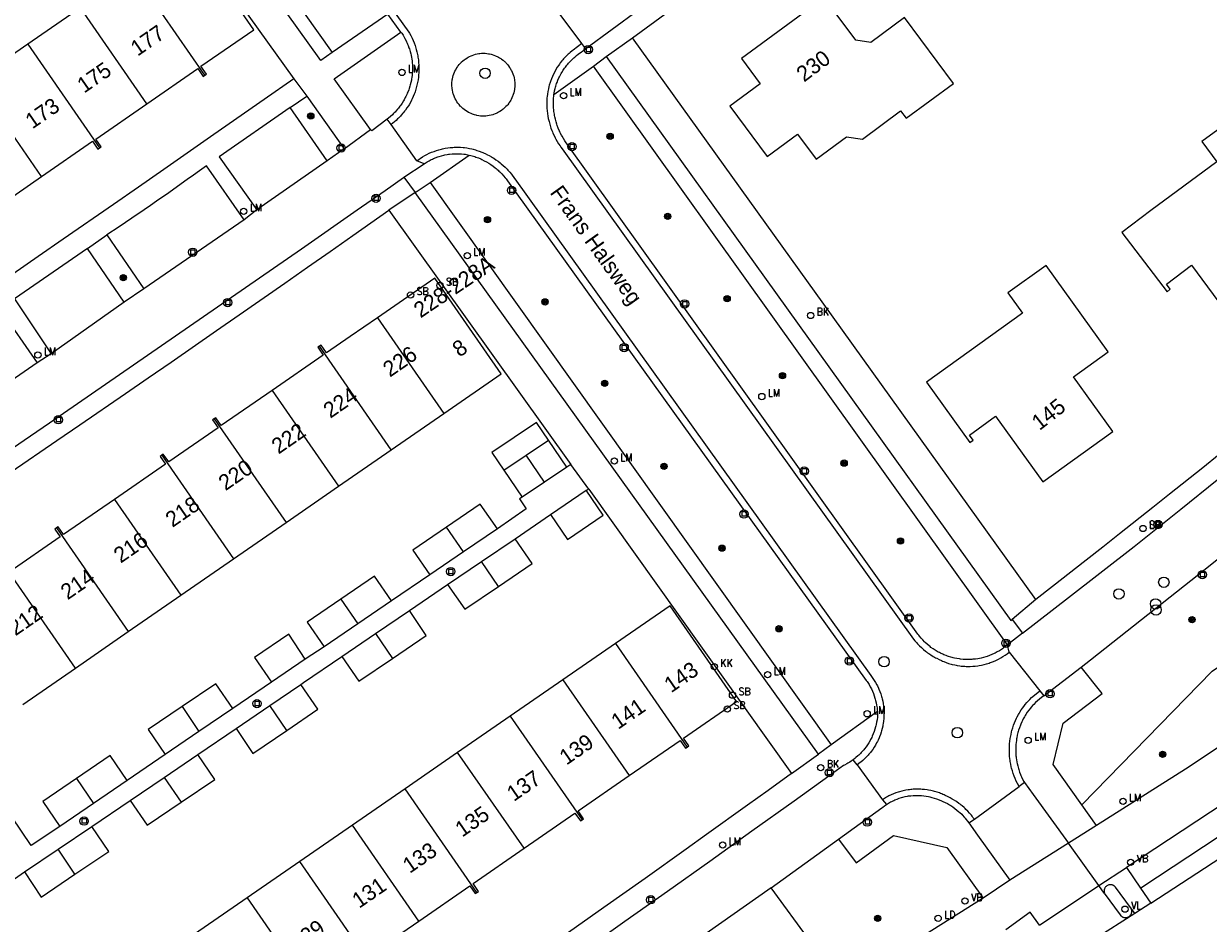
# Model space of a CAD drawing. Header units: metres. Extents: x 138165 to 154469, y 480134 to 494189.
# Tile 789 of 1056: x 145944 to 146038, y 488533 to 488605. Entities that reach past the tile are written whole.
import ezdxf

# ---------------------------------------------------------------- set-up
doc = ezdxf.new("R2010")
doc.units = ezdxf.units.M
doc.header["$LTSCALE"] = 0.001
doc.header["$MEASUREMENT"] = 0
for name, color, linetype, lineweight in [('Level 5', 7, 'Continuous', 0), ('TOP-L-terrein schutting raster hek leuning', 7, 'Continuous', 0), ('TOP-L-topo objecten punt', 7, 'Continuous', 0), ('TOP-L-topo objecten vlak', 7, 'Continuous', 0), ('TOP-T-topo huisnummering naamgeving', 7, 'Continuous', 0)]:
    doc.layers.add(name, color=color, linetype=linetype, lineweight=lineweight)
doc.styles.add('Style-INTL_ISO', font='INTL_ISO.shx')
doc.styles.add('Style-STANDARD', font='STANDARD.shx')

# ---------------------------------------------------------------- blocks, each defined once
blk = doc.blocks.new('24')
at = {"layer": 'TOP-L-topo objecten punt', "color": 7, "linetype": 'Continuous', "lineweight": 0}
for radius in [0.025, 0.0182, 0.0115, 0.005]:
    blk.add_circle((0, 0), radius, dxfattribs=at)
blk = doc.blocks.new('39')
at = {"layer": 'TOP-L-topo objecten punt', "color": 7, "linetype": 'Continuous', "lineweight": 0}
for p, q in [((0.0175, 0.0175), (-0.0175, 0.0175)), ((-0.0175, 0.0175), (-0.0175, -0.0175)), ((0.0175, 0.0175), (0.0175, -0.0175)), ((0.0175, -0.0175), (-0.0175, -0.0175))]:
    blk.add_line(p, q, dxfattribs=at)
blk.add_circle((0, 0), 0.0332, dxfattribs=at)
blk = doc.blocks.new('72')
at = {"layer": 'TOP-L-topo objecten punt', "color": 7, "linetype": 'Continuous', "lineweight": 0}
blk.add_circle((0, 0), 0.025, dxfattribs=at)
at = {"layer": 'TOP-L-topo objecten punt', "color": 7, "linetype": 'Continuous', "lineweight": 0, "style": 'Style-STANDARD'}
blk.add_text('BK', height=0.06, dxfattribs=at).set_placement((0.0483, 0))
blk = doc.blocks.new('*U13')
at = {"layer": 'Level 5', "color": 7, "linetype": 'Continuous', "lineweight": 0}
blk.add_circle((0, 0), 0.0415, dxfattribs=at)
blk = doc.blocks.new('150')
at = {"layer": 'Level 5', "color": 7, "linetype": 'Continuous', "lineweight": 0}
blk.add_blockref('*U13', (0, 0), dxfattribs=at)
blk = doc.blocks.new('121')
at = {"layer": 'TOP-L-topo objecten punt', "color": 7, "linetype": 'Continuous', "lineweight": 0}
blk.add_circle((0, 0), 0.025, dxfattribs=at)
at = {"layer": 'TOP-L-topo objecten punt', "color": 7, "linetype": 'Continuous', "lineweight": 0, "style": 'Style-STANDARD'}
blk.add_text('LD', height=0.06, dxfattribs=at).set_placement((0.0483, 0))
blk = doc.blocks.new('16')
at = {"layer": 'TOP-L-topo objecten punt', "color": 7, "linetype": 'Continuous', "lineweight": 0}
blk.add_circle((0, 0), 0.025, dxfattribs=at)
at = {"layer": 'TOP-L-topo objecten punt', "color": 7, "linetype": 'Continuous', "lineweight": 0, "style": 'Style-STANDARD'}
blk.add_text('LM', height=0.06, dxfattribs=at).set_placement((0.0483, 0))
blk = doc.blocks.new('15')
at = {"layer": 'TOP-L-topo objecten punt', "color": 7, "linetype": 'Continuous', "lineweight": 0}
blk.add_circle((0, 0), 0.025, dxfattribs=at)
at = {"layer": 'TOP-L-topo objecten punt', "color": 7, "linetype": 'Continuous', "lineweight": 0, "style": 'Style-STANDARD'}
blk.add_text('VL', height=0.06, dxfattribs=at).set_placement((0.0483, 0))
blk = doc.blocks.new('119')
at = {"layer": 'TOP-L-topo objecten punt', "color": 7, "linetype": 'Continuous', "lineweight": 0}
blk.add_circle((0, 0), 0.025, dxfattribs=at)
at = {"layer": 'TOP-L-topo objecten punt', "color": 7, "linetype": 'Continuous', "lineweight": 0, "style": 'Style-STANDARD'}
blk.add_text('KK', height=0.06, dxfattribs=at).set_placement((0.0483, 0))
blk = doc.blocks.new('175')
at = {"layer": 'TOP-L-topo objecten punt', "color": 7, "linetype": 'Continuous', "lineweight": 0}
blk.add_circle((0, 0), 0.025, dxfattribs=at)
at = {"layer": 'TOP-L-topo objecten punt', "color": 7, "linetype": 'Continuous', "lineweight": 0, "style": 'Style-STANDARD'}
blk.add_text('SB', height=0.06, dxfattribs=at).set_placement((0.0483, 0))
blk = doc.blocks.new('14')
at = {"layer": 'TOP-L-topo objecten punt', "color": 7, "linetype": 'Continuous', "lineweight": 0}
blk.add_circle((0, 0), 0.025, dxfattribs=at)
at = {"layer": 'TOP-L-topo objecten punt', "color": 7, "linetype": 'Continuous', "lineweight": 0, "style": 'Style-STANDARD'}
blk.add_text('VB', height=0.06, dxfattribs=at).set_placement((0.0483, 0))

msp = doc.modelspace()

# ---------------------------------------------------------------- linework, layer by layer
at = {"layer": 'TOP-L-terrein schutting raster hek leuning', "flags": 128}
msp.add_lwpolyline([(146032.646, 488535.697), (146032.815, 488535.813), (146054.516, 488550.142)], dxfattribs=at)
at = {"layer": 'TOP-L-topo objecten vlak', "flags": 128}
for points in [[(146033.463, 488534.505), (146042.714, 488540.531), (146063.34, 488554.148), (146067.104, 488556.588), (146071.144, 488559.303), (146073.873, 488561.144), (146076.017, 488562.593), (146080.303, 488565.497), (146082.444, 488566.952), (146086.723, 488569.865), (146090.997, 488572.786), (146095.267, 488575.713), (146098.956, 488578.25), (146103.968, 488581.707), (146106.472, 488583.438), (146108.974, 488585.171), (146111.476, 488586.905), (146113.977, 488588.641), (146118.975, 488592.118), (146121.472, 488593.859), (146216.605, 488660.957)], [(146052.746, 488651.081), (146049.102, 488648.269), (146045.486, 488645.476), (146044.496, 488644.705), (146043.05, 488643.582), (146041.602, 488642.459), (146040.153, 488641.339), (146037.252, 488639.102), (146035.8, 488637.986), (146032.891, 488635.759), (146031.435, 488634.648), (146029.977, 488633.538), (146028.519, 488632.43), (146027.059, 488631.324), (146025.598, 488630.219), (146024.136, 488629.116), (146018.579, 488624.964), (146016.003, 488623.044), (146010.848, 488619.207), (146005.688, 488615.377), (146003.106, 488613.465), (145988.406, 488602.658)], [(146027.956, 488542.336), (146038.342, 488553.011), (146073.525, 488576.99), (146110.893, 488605.73), (146112.414, 488617.348), (146117.574, 488623.415), (146151.544, 488648.793)], [(145943.721, 488646.54), (145974.309, 488603.987), (145974.363, 488603.894), (145974.465, 488603.706), (145974.56, 488603.514), (145974.647, 488603.318), (145974.728, 488603.119), (145974.801, 488602.918), (145974.866, 488602.714), (145974.896, 488602.611), (145974.949, 488602.403), (145974.973, 488602.299), (145975.015, 488602.089), (145975.034, 488601.983), (145975.064, 488601.771), (145975.086, 488601.558), (145975.1, 488601.344), (145975.105, 488601.237), (145975.107, 488601.13), (145975.107, 488601.022), (145975.101, 488600.808), (145975.096, 488600.701), (145975.088, 488600.594), (145975.066, 488600.381), (145975.037, 488600.169), (145975.019, 488600.063), (145974.999, 488599.958), (145974.954, 488599.748), (145974.901, 488599.541), (145974.84, 488599.335), (145974.807, 488599.233), (145974.774, 488599.139), (145974.737, 488599.041), (145974.658, 488598.848), (145974.571, 488598.657), (145974.525, 488598.563), (145974.428, 488598.378), (145974.323, 488598.197), (145974.269, 488598.108), (145974.154, 488597.933), (145974.033, 488597.763), (145973.97, 488597.68), (145973.905, 488597.597), (145973.839, 488597.516), (145973.702, 488597.358), (145973.631, 488597.281), (145973.486, 488597.131), (145973.411, 488597.059), (145973.283, 488596.941), (145972.89, 488596.613)], [(145937.451, 488645.584), (145968.185, 488602.367)], [(145968.185, 488602.367), (145967.281, 488601.73), (145936.395, 488644.83)], [(145992.133, 488603.53), (146003.604, 488611.952), (146014.1, 488619.763), (146029.047, 488630.949), (146030.314, 488631.91), (146033.506, 488634.34), (146036.694, 488636.776), (146038.286, 488637.997)], [(146170.12, 488632.465), (146156.391, 488622.909), (146134.064, 488607.102), (146091.899, 488577.819), (146064.236, 488559.088), (146038.214, 488541.76), (146031.516, 488537.345)], [(145951.543, 488619.233), (145965.125, 488600.263)], [(145958.038, 488600.544), (145958.167, 488600.633), (145957.735, 488601.259), (145961.958, 488604.177), (145956.691, 488611.797), (145956.67, 488611.827), (145952.318, 488608.819)], [(146023.241, 488556.033), (146026.905, 488558.868), (146032.119, 488562.948), (146035.844, 488565.927), (146038.751, 488568.256), (146041.657, 488570.585), (146044.562, 488572.917), (146047.466, 488575.25), (146050.368, 488577.584), (146053.269, 488579.92), (146059.068, 488584.597), (146060.933, 488586.113), (146063.439, 488588.154), (146065.945, 488590.196), (146068.449, 488592.239), (146073.453, 488596.331), (146075.953, 488598.379), (146078.452, 488600.428), (146083.446, 488604.532), (146088.435, 488608.643), (146090.928, 488610.7)], [(145958.038, 488600.544), (145952.318, 488608.819)], [(146013.956, 488597.114), (146017.718, 488599.897), (146013.829, 488605.155), (146011.134, 488603.161), (146009.946, 488603.339), (146007.418, 488606.757), (146000.826, 488601.88), (146002.313, 488599.87), (145999.901, 488598.086), (146002.874, 488594.066), (146005.286, 488595.85), (146006.773, 488593.84), (146009.2, 488595.636), (146010.461, 488595.45), (146013.515, 488597.71), (146013.956, 488597.114)], [(145948.123, 488605.919), (145943.927, 488603.018)], [(145953.411, 488598.269), (145948.123, 488605.919)], [(145988.098, 488603.077), (145985.742, 488606.246)], [(145972.63, 488605.429), (145968.185, 488602.367)], [(145973.679, 488603.986), (145972.63, 488605.429)], [(145971.262, 488596.215), (145968.34, 488600.261), (145973.679, 488603.986)], [(145973.679, 488603.986), (145973.736, 488603.903), (145973.791, 488603.819), (145973.844, 488603.734), (145973.896, 488603.648), (145973.995, 488603.473), (145974.086, 488603.294), (145974.129, 488603.203), (145974.17, 488603.112), (145974.209, 488603.019), (145974.247, 488602.926), (145974.316, 488602.738), (145974.348, 488602.643), (145974.378, 488602.547), (145974.406, 488602.45), (145974.456, 488602.256), (145974.478, 488602.158), (145974.517, 488601.961), (145974.533, 488601.862), (145974.56, 488601.663), (145974.57, 488601.563), (145974.585, 488601.362), (145974.592, 488601.162), (145974.592, 488601.061), (145974.587, 488600.861), (145974.581, 488600.76), (145974.564, 488600.56), (145974.539, 488600.361), (145974.523, 488600.262), (145974.506, 488600.163), (145974.465, 488599.966), (145974.416, 488599.771), (145974.389, 488599.675), (145974.328, 488599.483), (145974.295, 488599.388), (145974.224, 488599.201), (145974.185, 488599.108), (145974.145, 488599.016), (145974.068, 488598.854), (145974.023, 488598.764), (145973.926, 488598.586), (145973.876, 488598.499), (145973.769, 488598.327), (145973.656, 488598.159), (145973.597, 488598.077), (145973.474, 488597.917), (145973.41, 488597.839), (145973.278, 488597.686), (145973.209, 488597.611), (145973.139, 488597.538), (145973.068, 488597.467), (145972.995, 488597.397), (145972.846, 488597.26), (145972.691, 488597.13), (145972.581, 488597.044)], [(145943.927, 488603.018), (145939.732, 488600.119)], [(145943.927, 488603.018), (145949.647, 488594.743)], [(145988.098, 488603.077), (145987.4, 488602.557), (145987.318, 488602.493), (145987.159, 488602.359), (145987.081, 488602.29), (145987.004, 488602.219), (145986.855, 488602.074), (145986.712, 488601.923), (145986.642, 488601.845), (145986.574, 488601.766), (145986.508, 488601.686), (145986.38, 488601.522), (145986.318, 488601.438), (145986.258, 488601.353), (145986.143, 488601.179), (145986.034, 488601.001), (145985.933, 488600.82), (145985.838, 488600.634), (145985.751, 488600.445), (145985.671, 488600.253), (145985.599, 488600.057), (145985.565, 488599.959), (145985.504, 488599.76), (145985.476, 488599.659), (145985.427, 488599.457), (145985.385, 488599.253), (145985.351, 488599.047), (145985.325, 488598.841), (145985.315, 488598.737), (145985.301, 488598.529), (145985.295, 488598.321), (145985.297, 488598.113), (145985.307, 488597.905), (145985.325, 488597.697), (145985.351, 488597.491), (145985.385, 488597.285), (145985.426, 488597.081), (145985.481, 488596.851), (145985.536, 488596.643), (145985.6, 488596.437), (145985.634, 488596.335), (145985.709, 488596.133), (145985.749, 488596.032), (145985.791, 488595.933), (145985.88, 488595.737), (145985.977, 488595.544), (145986.028, 488595.449), (145986.135, 488595.262), (145986.249, 488595.08), (145986.37, 488594.901), (145986.433, 488594.814), (145986.537, 488594.676), (146014.538, 488555.564), (146014.653, 488555.421), (146014.793, 488555.261), (146014.865, 488555.182), (146015.014, 488555.029), (146015.168, 488554.882), (146015.328, 488554.741), (146015.493, 488554.606), (146015.577, 488554.541), (146015.663, 488554.477), (146015.75, 488554.415), (146015.926, 488554.296), (146016.108, 488554.184), (146016.2, 488554.13), (146016.293, 488554.078), (146016.387, 488554.028), (146016.578, 488553.931), (146016.763, 488553.843), (146016.857, 488553.802), (146016.952, 488553.763), (146017.143, 488553.69), (146017.337, 488553.625), (146017.533, 488553.567), (146017.632, 488553.541), (146017.832, 488553.495), (146017.932, 488553.475), (146018.033, 488553.457), (146018.235, 488553.427), (146018.337, 488553.414), (146018.439, 488553.404), (146018.643, 488553.39), (146018.745, 488553.385), (146018.847, 488553.383), (146018.95, 488553.383), (146019.052, 488553.385), (146019.257, 488553.394), (146019.461, 488553.412), (146019.664, 488553.437), (146019.765, 488553.453), (146019.966, 488553.49), (146020.166, 488553.535), (146020.363, 488553.588), (146020.559, 488553.649), (146020.656, 488553.682), (146020.752, 488553.717), (146020.847, 488553.754), (146021.036, 488553.833), (146021.221, 488553.92), (146021.313, 488553.966), (146021.493, 488554.064), (146021.669, 488554.168), (146021.841, 488554.279), (146021.925, 488554.337), (146022.008, 488554.397), (146022.155, 488554.526)], [(145988.406, 488602.658), (145988.098, 488603.077)], [(145990.033, 488602.043), (145992.133, 488603.53)], [(146024.287, 488558.709), (146007.393, 488582.287), (145992.133, 488603.53)], [(145978.728, 488601.785), (145978.785, 488601.827), (145978.843, 488601.867), (145978.963, 488601.943), (145979.024, 488601.979), (145979.15, 488602.044), (145979.279, 488602.103), (145979.345, 488602.129), (145979.478, 488602.176), (145979.614, 488602.216), (145979.752, 488602.248), (145979.892, 488602.272), (145979.962, 488602.281), (145980.103, 488602.293), (145980.245, 488602.297), (145980.387, 488602.293), (145980.528, 488602.281), (145980.668, 488602.261), (145980.738, 488602.248), (145980.876, 488602.217), (145980.944, 488602.198), (145981.079, 488602.155), (145981.211, 488602.104), (145981.276, 488602.076), (145981.34, 488602.046), (145981.466, 488601.981), (145981.527, 488601.945), (145981.647, 488601.87), (145981.705, 488601.829), (145981.818, 488601.744), (145981.926, 488601.652), (145981.978, 488601.604), (145982.029, 488601.554), (145982.078, 488601.503), (145982.172, 488601.397), (145982.259, 488601.286), (145982.341, 488601.17), (145982.379, 488601.11), (145982.45, 488600.988), (145982.483, 488600.925), (145982.544, 488600.797), (145982.597, 488600.666), (145982.643, 488600.532), (145982.663, 488600.464), (145982.697, 488600.326), (145982.724, 488600.187), (145982.734, 488600.117), (145982.749, 488599.976), (145982.753, 488599.906), (145982.755, 488599.835), (145982.754, 488599.693), (145982.75, 488599.622), (145982.737, 488599.481), (145982.727, 488599.411), (145982.702, 488599.272), (145982.669, 488599.134), (145982.628, 488598.998), (145982.605, 488598.931), (145982.58, 488598.865), (145982.524, 488598.735), (145982.461, 488598.608), (145982.427, 488598.546), (145982.391, 488598.485), (145982.314, 488598.366), (145982.273, 488598.308), (145982.186, 488598.196), (145982.14, 488598.142), (145982.044, 488598.038), (145981.943, 488597.939), (145981.89, 488597.892), (145981.836, 488597.847), (145981.748, 488597.778), (145981.691, 488597.736), (145981.572, 488597.658), (145981.45, 488597.587), (145981.387, 488597.554), (145981.26, 488597.493), (145981.194, 488597.465), (145981.062, 488597.416), (145980.994, 488597.394), (145980.858, 488597.355), (145980.72, 488597.325), (145980.58, 488597.302), (145980.439, 488597.287), (145980.368, 488597.283), (145980.227, 488597.28), (145980.085, 488597.285), (145980.014, 488597.291), (145979.874, 488597.308), (145979.734, 488597.333), (145979.665, 488597.349), (145979.529, 488597.385), (145979.394, 488597.43), (145979.262, 488597.482), (145979.134, 488597.541), (145979.071, 488597.573), (145978.947, 488597.643), (145978.828, 488597.72), (145978.714, 488597.804), (145978.604, 488597.893), (145978.5, 488597.989), (145978.45, 488598.039), (145978.401, 488598.091), (145978.308, 488598.198), (145978.264, 488598.253), (145978.222, 488598.31), (145978.141, 488598.426), (145978.068, 488598.547), (145978.001, 488598.672), (145977.942, 488598.801), (145977.915, 488598.867), (145977.866, 488599), (145977.845, 488599.067), (145977.808, 488599.204), (145977.779, 488599.343), (145977.758, 488599.483), (145977.75, 488599.553), (145977.741, 488599.694), (145977.739, 488599.765), (145977.742, 488599.907), (145977.746, 488599.978), (145977.761, 488600.118), (145977.771, 488600.189), (145977.783, 488600.258), (145977.814, 488600.397), (145977.852, 488600.533), (145977.898, 488600.667), (145977.951, 488600.798), (145977.981, 488600.863), (145978.045, 488600.989), (145978.08, 488601.051), (145978.154, 488601.171), (145978.194, 488601.23), (145978.236, 488601.287), (145978.323, 488601.398), (145978.417, 488601.504), (145978.466, 488601.555), (145978.517, 488601.605), (145978.618, 488601.696), (145978.728, 488601.785)], [(145985.87, 488599.006), (145985.886, 488599.104), (145985.925, 488599.3), (145985.972, 488599.494), (145985.998, 488599.59), (145986.026, 488599.685), (145986.088, 488599.875), (145986.122, 488599.969), (145986.195, 488600.154), (145986.276, 488600.336), (145986.319, 488600.426), (145986.364, 488600.515), (145986.459, 488600.69), (145986.509, 488600.777), (145986.614, 488600.946), (145986.727, 488601.111), (145986.785, 488601.191), (145986.845, 488601.271), (145986.907, 488601.349), (145986.97, 488601.426), (145987.035, 488601.502), (145987.101, 488601.576), (145987.238, 488601.721), (145987.381, 488601.86), (145987.454, 488601.928), (145987.529, 488601.994), (145987.682, 488602.121), (145987.815, 488602.223), (145988.406, 488602.658)], [(145989.025, 488601.282), (145990.033, 488602.043)], [(145990.033, 488602.043), (146022.299, 488557.038), (146022.399, 488557.118)], [(146120.073, 488602.07), (146102.256, 488589.691), (146080.239, 488574.552), (146059.638, 488560.758), (146036.224, 488545.181), (146029.127, 488540.687)], [(145953.411, 488598.269), (145957.477, 488601.079), (145957.91, 488600.455), (145958.038, 488600.544)], [(145985.87, 488599.006), (145989.025, 488601.282)], [(146022.038, 488555.091), (145989.025, 488601.282)], [(145965.125, 488600.263), (145962.76, 488598.603), (145958.765, 488595.807), (145954.765, 488593.018), (145952.763, 488591.625), (145950.76, 488590.235), (145946.751, 488587.458), (145944.744, 488586.072), (145942.737, 488584.688), (145940.728, 488583.306), (145936.708, 488580.546), (145934.696, 488579.168), (145930.668, 488576.418), (145928.653, 488575.046), (145924.619, 488572.306), (145922.6, 488570.938)], [(145945.02, 488592.469), (145939.732, 488600.119)], [(145965.125, 488600.263), (145966.174, 488598.882)], [(146027.91, 488553.312), (146028.66, 488553.894), (146037.279, 488560.737), (146049.862, 488570.806), (146051.768, 488572.333), (146055.575, 488575.39), (146059.377, 488578.454), (146062.611, 488581.067), (146064.401, 488582.517), (146066.19, 488583.969), (146069.765, 488586.877), (146073.334, 488589.792), (146075.117, 488591.251), (146076.899, 488592.712), (146080.458, 488595.639), (146084.013, 488598.572), (146085.788, 488600.041)], [(145949.647, 488594.743), (145949.777, 488594.834), (145949.345, 488595.458), (145953.411, 488598.269)], [(145964.838, 488597.977), (145966.174, 488598.882)], [(145966.174, 488598.882), (145969.143, 488594.662)], [(146022.038, 488555.091), (146021.804, 488554.912), (146021.724, 488554.853), (146021.643, 488554.796), (146021.478, 488554.687), (146021.393, 488554.635), (146021.222, 488554.536), (146021.046, 488554.445), (146020.957, 488554.401), (146020.776, 488554.32), (146020.592, 488554.247), (146020.405, 488554.18), (146020.311, 488554.15), (146020.121, 488554.095), (146019.928, 488554.048), (146019.673, 488553.998), (146019.477, 488553.969), (146019.281, 488553.948), (146019.182, 488553.94), (146018.984, 488553.931), (146018.787, 488553.93), (146018.589, 488553.937), (146018.491, 488553.943), (146018.294, 488553.962), (146018.196, 488553.975), (146018, 488554.005), (146017.807, 488554.044), (146017.71, 488554.066), (146017.614, 488554.09), (146017.519, 488554.116), (146017.33, 488554.174), (146017.236, 488554.206), (146017.144, 488554.24), (146016.96, 488554.313), (146016.869, 488554.352), (146016.69, 488554.436), (146016.602, 488554.481), (146016.515, 488554.528), (146016.343, 488554.626), (146016.176, 488554.731), (146016.094, 488554.786), (146015.933, 488554.901), (146015.855, 488554.961), (146015.777, 488555.023), (146015.626, 488555.15), (146015.481, 488555.284), (146015.41, 488555.353), (146015.273, 488555.495), (146015.141, 488555.643), (146015.016, 488555.796), (146014.956, 488555.874), (146014.897, 488555.954), (145986.797, 488595.242), (145986.747, 488595.316), (145986.634, 488595.493), (145986.528, 488595.673), (145986.478, 488595.765), (145986.383, 488595.952), (145986.338, 488596.046), (145986.295, 488596.142), (145986.214, 488596.335), (145986.141, 488596.531), (145986.107, 488596.63), (145986.045, 488596.83), (145985.991, 488597.032), (145985.945, 488597.236), (145985.924, 488597.339), (145985.906, 488597.442), (145985.875, 488597.649), (145985.863, 488597.753), (145985.844, 488597.961), (145985.833, 488598.17), (145985.831, 488598.275), (145985.832, 488598.484), (145985.841, 488598.693), (145985.858, 488598.902), (145985.87, 488599.006)], [(145964.838, 488597.977), (145959.196, 488594.045), (145962.182, 488589.798)], [(145967.807, 488593.707), (145964.838, 488597.977)], [(146035.005, 488583.466), (146034.697, 488583.872), (146036.701, 488585.391), (146040.538, 488580.207), (146046.068, 488584.299), (146042.856, 488588.639), (146045.59, 488590.661), (146040.545, 488597.477), (146037.538, 488595.253), (146038.728, 488593.645), (146033.47, 488589.756), (146031.159, 488588.004), (146034.75, 488583.272), (146035.005, 488583.466)], [(145969.143, 488594.662), (145971.262, 488596.215)], [(145972.581, 488597.044), (145971.346, 488596.099), (145971.262, 488596.215)], [(145972.89, 488596.613), (145972.581, 488597.044)], [(145974.936, 488593.712), (145972.89, 488596.613)], [(145945.02, 488592.469), (145949.086, 488595.28), (145949.519, 488594.654), (145949.647, 488594.743)], [(145969.143, 488594.662), (145967.807, 488593.707)], [(145974.936, 488593.712), (145975.396, 488594.026), (145975.572, 488594.13), (145975.753, 488594.227), (145975.937, 488594.316), (145976.124, 488594.399), (145976.315, 488594.474), (145976.508, 488594.541), (145976.704, 488594.601), (145976.902, 488594.653), (145977.001, 488594.677), (145977.202, 488594.717), (145977.404, 488594.75), (145977.607, 488594.775), (145977.811, 488594.791), (145977.914, 488594.797), (145978.118, 488594.802), (145978.221, 488594.801), (145978.425, 488594.794), (145978.63, 488594.779), (145978.731, 488594.768), (145978.934, 488594.741), (145979.136, 488594.706), (145979.336, 488594.663), (145979.436, 488594.639), (145979.633, 488594.584), (145979.731, 488594.554), (145979.925, 488594.488), (145980.116, 488594.415), (145980.21, 488594.375), (145980.304, 488594.334), (145980.396, 488594.29), (145980.579, 488594.199), (145980.703, 488594.134), (145980.889, 488594.031), (145980.98, 488593.977), (145981.07, 488593.921), (145981.247, 488593.804), (145981.42, 488593.681), (145981.588, 488593.551), (145981.67, 488593.484), (145981.83, 488593.345), (145981.985, 488593.2), (145982.134, 488593.049), (145982.207, 488592.972), (145982.278, 488592.893), (145982.347, 488592.813), (145982.482, 488592.649), (145982.547, 488592.565), (145982.671, 488592.393), (145982.732, 488592.306), (145982.752, 488592.275), (146011.129, 488552.669), (146011.19, 488552.59), (146011.249, 488552.51), (146011.362, 488552.345), (146011.416, 488552.262), (146011.519, 488552.091), (146011.615, 488551.917), (146011.661, 488551.828), (146011.746, 488551.648), (146011.786, 488551.556), (146011.861, 488551.372), (146011.928, 488551.184), (146011.987, 488550.994), (146012.014, 488550.898), (146012.039, 488550.801), (146012.083, 488550.607), (146012.119, 488550.411), (146012.147, 488550.213), (146012.158, 488550.114), (146012.175, 488549.916), (146012.183, 488549.716), (146012.183, 488549.517), (146012.176, 488549.318), (146012.169, 488549.218), (146012.149, 488549.02), (146012.122, 488548.823), (146012.105, 488548.724), (146012.086, 488548.626), (146012.043, 488548.432), (146011.992, 488548.239), (146011.963, 488548.144), (146011.901, 488547.954), (146011.831, 488547.768), (146011.793, 488547.676), (146011.712, 488547.494), (146011.668, 488547.404), (146011.601, 488547.273), (146011.504, 488547.1), (146011.453, 488547.014), (146011.4, 488546.93), (146011.289, 488546.765), (146011.172, 488546.604), (146011.111, 488546.526), (146010.984, 488546.373), (146010.918, 488546.298), (146010.851, 488546.225), (146010.712, 488546.082), (146010.641, 488546.013), (146010.494, 488545.879), (146010.342, 488545.751), (146010.297, 488545.716), (146010.044, 488545.543)], [(145967.807, 488593.707), (145962.182, 488589.798)], [(145973.914, 488592.416), (145975.519, 488593.477)], [(145975.519, 488593.477), (145974.936, 488593.712)], [(145975.519, 488593.477), (145975.598, 488593.531), (145975.76, 488593.633), (145975.926, 488593.728), (145976.096, 488593.816), (145976.183, 488593.857), (145976.27, 488593.897), (145976.358, 488593.935), (145976.536, 488594.005), (145976.626, 488594.037), (145976.717, 488594.067), (145976.9, 488594.122), (145977.086, 488594.169), (145977.179, 488594.19), (145977.368, 488594.225), (145977.462, 488594.24), (145977.557, 488594.253), (145977.747, 488594.272), (145977.843, 488594.279), (145978.034, 488594.287), (145978.226, 488594.286), (145978.417, 488594.278), (145978.512, 488594.271), (145978.703, 488594.25), (145978.798, 488594.237), (145978.986, 488594.205), (145979.12, 488594.177)], [(145976.01, 488591.998), (145979.12, 488594.177)], [(145979.12, 488594.177), (145979.26, 488594.141), (145979.359, 488594.113), (145979.458, 488594.083), (145979.556, 488594.051), (145979.654, 488594.017), (145979.847, 488593.944), (145980.037, 488593.863), (145980.131, 488593.82), (145980.316, 488593.729), (145980.497, 488593.63), (145980.675, 488593.524), (145980.762, 488593.469), (145980.848, 488593.412), (145981.017, 488593.293), (145981.181, 488593.167), (145981.261, 488593.102), (145981.34, 488593.035), (145981.417, 488592.967), (145981.493, 488592.898), (145981.568, 488592.827), (145981.642, 488592.754), (145981.714, 488592.68), (145981.854, 488592.528), (145981.987, 488592.371), (145982.052, 488592.29), (145982.115, 488592.208), (145982.176, 488592.125), (146010.778, 488552.26), (146010.834, 488552.179), (146010.888, 488552.097), (146010.941, 488552.014), (146010.992, 488551.93), (146011.089, 488551.759), (146011.135, 488551.672), (146011.179, 488551.584), (146011.262, 488551.406), (146011.337, 488551.224), (146011.405, 488551.04), (146011.466, 488550.852), (146011.493, 488550.758), (146011.519, 488550.663), (146011.564, 488550.471), (146011.601, 488550.278), (146011.63, 488550.084), (146011.652, 488549.888), (146011.659, 488549.791)], [(145929.965, 488562.119), (145934.453, 488565.169), (145936.695, 488566.696), (145938.936, 488568.225), (145941.176, 488569.756), (145945.652, 488572.822), (145950.124, 488575.895), (145952.358, 488577.434), (145956.823, 488580.517), (145961.284, 488583.606), (145965.74, 488586.702), (145970.191, 488589.805), (145972.415, 488591.358), (145973.893, 488592.393), (145973.914, 488592.416)], [(145941.258, 488588.943), (145941.387, 488589.033), (145940.954, 488589.659), (145945.02, 488592.469)], [(145961.166, 488589.01), (145958.164, 488593.324), (145957.617, 488592.923), (145957.132, 488592.57), (145956.646, 488592.219), (145956.159, 488591.87), (145955.181, 488591.175), (145954.199, 488590.488), (145953.706, 488590.146), (145953.212, 488589.807), (145952.22, 488589.132), (145951.723, 488588.797), (145951.224, 488588.464), (145950.224, 488587.803)], [(145973.914, 488592.416), (145974.803, 488591.177)], [(145974.803, 488591.177), (145976.01, 488591.998)], [(145976.01, 488591.998), (146007.971, 488547.122)], [(145974.803, 488591.177), (145972.709, 488589.778)], [(146006.957, 488546.388), (145974.803, 488591.177)], [(145929.813, 488560.227), (145931.644, 488561.461), (145935.303, 488563.934), (145937.131, 488565.173), (145940.783, 488567.656), (145942.608, 488568.9), (145946.254, 488571.393), (145948.075, 488572.642), (145951.713, 488575.145), (145953.531, 488576.399), (145955.348, 488577.655), (145958.978, 488580.171), (145960.791, 488581.431), (145964.414, 488583.957), (145966.223, 488585.223), (145968.032, 488586.49), (145969.839, 488587.759), (145972.709, 488589.778)], [(145962.182, 488589.798), (145961.166, 488589.01)], [(145972.709, 488589.778), (145987.215, 488569.496)], [(145961.166, 488589.01), (145953.183, 488583.505)], [(145948.678, 488586.724), (145950.224, 488587.803)], [(145950.224, 488587.803), (145953.183, 488583.505)], [(145948.678, 488586.724), (145942.878, 488582.696), (145945.779, 488578.315)], [(145951.607, 488582.436), (145948.678, 488586.724)], [(146019.287, 488571.423), (146018.99, 488571.837), (146021.087, 488573.34), (146024.847, 488568.1), (146030.437, 488572.11), (146027.29, 488576.497), (146030.054, 488578.478), (146025.11, 488585.368), (146022.07, 488583.189), (146023.236, 488581.563), (146015.564, 488576.062), (146019.027, 488571.236), (146019.287, 488571.423)], [(145977.1, 488573.558), (145981.665, 488576.714), (145976.376, 488584.364), (145971.82, 488581.196)], [(145953.183, 488583.505), (145951.607, 488582.436)], [(145951.607, 488582.436), (145945.779, 488578.315)], [(145935.936, 488577.908), (145936.392, 488578.25), (145936.696, 488578.475), (145937.002, 488578.699), (145937.309, 488578.921), (145937.927, 488579.36), (145938.549, 488579.793), (145938.862, 488580.007), (145939.491, 488580.43), (145939.807, 488580.639), (145940.443, 488581.052), (145941.083, 488581.458), (145941.727, 488581.857), (145944.686, 488577.597)], [(145971.82, 488581.196), (145969.634, 488579.701), (145967.746, 488578.396), (145967.314, 488579.023), (145967.183, 488578.932)], [(145971.82, 488581.196), (145977.1, 488573.558)], [(145945.779, 488578.315), (145944.686, 488577.597)], [(145967.183, 488578.932), (145967.056, 488578.844), (145967.487, 488578.218), (145963.421, 488575.406)], [(145972.906, 488570.657), (145967.183, 488578.932)], [(145944.686, 488577.597), (145938.842, 488573.598)], [(145963.421, 488575.406), (145959.356, 488572.595), (145958.923, 488573.22), (145958.794, 488573.131)], [(145963.421, 488575.406), (145968.711, 488567.756)], [(145972.906, 488570.657), (145977.1, 488573.558)], [(145958.794, 488573.131), (145958.664, 488573.041), (145959.097, 488572.416), (145955.162, 488569.694), (145954.728, 488570.32), (145954.603, 488570.225)], [(145958.794, 488573.131), (145964.516, 488564.856)], [(145985.44, 488571.442), (145984.492, 488572.849), (145980.926, 488570.446), (145981.874, 488569.039)], [(145983.656, 488570.241), (145985.44, 488571.442)], [(145986.895, 488569.283), (145985.44, 488571.442)], [(145954.603, 488570.225), (145954.47, 488570.141), (145954.902, 488569.516), (145950.836, 488566.704)], [(145954.603, 488570.225), (145960.322, 488561.956)], [(145968.711, 488567.756), (145972.906, 488570.657)], [(145981.874, 488569.039), (145983.656, 488570.241)], [(145985.111, 488568.08), (145983.656, 488570.241)], [(146038.916, 488570.291), (146037.592, 488569.23), (146034.941, 488567.113), (146033.614, 488566.057), (146030.955, 488563.95), (146029.624, 488562.898), (146028.292, 488561.849), (146025.623, 488559.754), (146024.287, 488558.709)], [(145981.874, 488569.039), (145983.33, 488566.879)], [(145986.895, 488569.283), (145985.111, 488568.08)], [(145987.215, 488569.496), (145986.895, 488569.283)], [(145988.645, 488567.535), (145987.215, 488569.496)], [(145985.111, 488568.08), (145983.33, 488566.879)], [(145964.516, 488564.856), (145968.711, 488567.756)], [(145985.598, 488565.495), (145986.952, 488563.512), (145989.794, 488565.451), (145988.436, 488567.431)], [(145985.598, 488565.495), (145988.436, 488567.431)], [(145988.436, 488567.431), (145988.645, 488567.535)], [(145988.645, 488567.535), (146004.815, 488544.833)], [(145950.836, 488566.704), (145946.77, 488563.893), (145946.338, 488564.517), (145946.209, 488564.429)], [(145950.836, 488566.704), (145956.126, 488559.054)], [(145981.368, 488564.356), (145980.001, 488566.328), (145977.319, 488564.493)], [(145983.33, 488566.879), (145983.129, 488566.744), (145983.671, 488565.96), (145981.368, 488564.356)], [(145982.78, 488563.569), (145985.598, 488565.495)], [(145946.209, 488564.429), (145946.081, 488564.34), (145946.513, 488563.714), (145942.447, 488560.903)], [(145946.209, 488564.429), (145951.931, 488556.155)], [(145960.322, 488561.956), (145964.516, 488564.856)], [(145977.319, 488564.493), (145974.636, 488562.657), (145975.985, 488560.686)], [(145978.672, 488562.518), (145977.319, 488564.493)], [(145981.368, 488564.356), (145978.672, 488562.518)], [(145980.105, 488561.754), (145982.78, 488563.569)], [(145981.452, 488559.768), (145984.141, 488561.593), (145982.78, 488563.569)], [(145978.672, 488562.518), (145975.985, 488560.686)], [(145956.126, 488559.054), (145960.322, 488561.956)], [(145977.398, 488559.916), (145980.105, 488561.754)], [(145981.452, 488559.768), (145980.105, 488561.754)], [(145947.736, 488553.253), (145942.447, 488560.903)], [(145972.934, 488558.614), (145971.572, 488560.588), (145968.888, 488558.756)], [(145975.985, 488560.686), (145972.934, 488558.614)], [(145946.484, 488540.616), (145944.194, 488539.09), (145937.135, 488549.552), (145929.813, 488560.227)], [(145974.347, 488557.831), (145977.398, 488559.916)], [(145977.398, 488559.916), (145978.763, 488557.942), (145981.452, 488559.768)], [(145951.931, 488556.155), (145956.126, 488559.054)], [(145968.888, 488558.756), (145966.203, 488556.923), (145967.552, 488554.949)], [(145968.888, 488558.756), (145970.239, 488556.779)], [(145972.934, 488558.614), (145970.239, 488556.779)], [(146024.287, 488558.709), (146022.399, 488557.118)], [(145971.659, 488556.004), (145974.347, 488557.831)], [(145973.007, 488554.019), (145975.696, 488555.846), (145974.347, 488557.831)], [(145996.503, 488546.944), (145996.632, 488547.034), (145996.2, 488547.659), (146000.422, 488550.578), (145995.134, 488558.228), (145990.782, 488555.219)], [(145970.239, 488556.779), (145967.552, 488554.949)], [(146022.399, 488557.118), (146023.241, 488556.033)], [(145947.736, 488553.253), (145951.931, 488556.155)], [(145966.046, 488553.958), (145964.727, 488555.961), (145962, 488554.097), (145963.349, 488552.122)], [(145968.966, 488554.174), (145971.659, 488556.004)], [(145971.659, 488556.004), (145973.007, 488554.019)], [(146023.241, 488556.033), (146022.038, 488555.091)], [(145967.552, 488554.949), (145966.046, 488553.958)], [(145990.782, 488555.219), (145986.587, 488552.319)], [(145990.782, 488555.219), (145996.503, 488546.944)], [(146022.155, 488554.526), (146022.038, 488555.091)], [(145966.046, 488553.958), (145963.349, 488552.122)], [(145965.701, 488551.945), (145965.906, 488552.089), (145968.966, 488554.174)], [(145968.966, 488554.174), (145970.319, 488552.192), (145973.007, 488554.019)], [(146022.155, 488554.526), (146024.617, 488551.442)], [(145943.543, 488550.353), (145947.736, 488553.253)], [(146024.92, 488551.042), (146027.91, 488553.312)], [(146027.956, 488542.336), (146025.664, 488545.566), (146026.475, 488548.848), (146029.575, 488551.223), (146027.91, 488553.312)], [(145960.275, 488550.028), (145958.909, 488552.001), (145956.223, 488550.175)], [(145963.349, 488552.122), (145960.275, 488550.028)], [(145963.217, 488550.253), (145965.701, 488551.945)], [(145964.567, 488548.269), (145967.051, 488549.962), (145965.701, 488551.945)], [(145986.587, 488552.319), (145982.392, 488549.418)], [(145986.587, 488552.319), (145991.875, 488544.67)], [(146022.959, 488543.79), (146022.819, 488544.043), (146022.724, 488544.239), (146022.637, 488544.437), (146022.557, 488544.639), (146022.484, 488544.844), (146022.419, 488545.051), (146022.362, 488545.261), (146022.336, 488545.367), (146022.291, 488545.579), (146022.253, 488545.793), (146022.237, 488545.9), (146022.223, 488546.008), (146022.201, 488546.224), (146022.193, 488546.332), (146022.183, 488546.549), (146022.181, 488546.767), (146022.187, 488546.984), (146022.201, 488547.201), (146022.223, 488547.417), (146022.253, 488547.632), (146022.291, 488547.846), (146022.313, 488547.952), (146022.362, 488548.164), (146022.39, 488548.269), (146022.451, 488548.477), (146022.52, 488548.683), (146022.596, 488548.887), (146022.671, 488549.065), (146022.762, 488549.26), (146022.809, 488549.355), (146022.91, 488549.544), (146022.963, 488549.637), (146023.018, 488549.729), (146023.133, 488549.91), (146023.254, 488550.087), (146023.382, 488550.258), (146023.449, 488550.343), (146023.586, 488550.507), (146023.729, 488550.666), (146023.803, 488550.744), (146023.955, 488550.894), (146024.048, 488550.981), (146024.617, 488551.442)], [(146024.92, 488551.042), (146024.737, 488550.903), (146024.577, 488550.775), (146024.422, 488550.64), (146024.272, 488550.5), (146024.128, 488550.355), (146024.058, 488550.28), (146023.923, 488550.126), (146023.858, 488550.047), (146023.732, 488549.885), (146023.612, 488549.719), (146023.499, 488549.548), (146023.445, 488549.46), (146023.392, 488549.372), (146023.342, 488549.283), (146023.293, 488549.193), (146023.226, 488549.06), (146023.181, 488548.967), (146023.098, 488548.779), (146023.059, 488548.683), (146022.987, 488548.491), (146022.922, 488548.295), (146022.893, 488548.196), (146022.865, 488548.097), (146022.816, 488547.897), (146022.775, 488547.695), (146022.757, 488547.594), (146022.741, 488547.492), (146022.716, 488547.288), (146022.706, 488547.185), (146022.698, 488547.083), (146022.688, 488546.877), (146022.686, 488546.774), (146022.689, 488546.568), (146022.693, 488546.465), (146022.707, 488546.26), (146022.717, 488546.157), (146022.729, 488546.055), (146022.744, 488545.953), (146022.778, 488545.75), (146022.798, 488545.649), (146022.844, 488545.448), (146022.897, 488545.25), (146022.927, 488545.151), (146022.992, 488544.956), (146023.065, 488544.763), (146023.104, 488544.668), (146023.145, 488544.573), (146023.232, 488544.387), (146023.327, 488544.204), (146023.377, 488544.114)], [(146024.617, 488551.442), (146024.92, 488551.042)], [(145956.223, 488550.175), (145953.534, 488548.349), (145954.883, 488546.365)], [(145956.223, 488550.175), (145957.572, 488548.192)], [(145960.275, 488550.028), (145957.572, 488548.192)], [(145960.53, 488548.423), (145963.217, 488550.253)], [(145964.567, 488548.269), (145963.217, 488550.253)], [(146032.646, 488535.697), (146032.815, 488535.813), (146054.516, 488550.142)], [(145982.392, 488549.418), (145978.198, 488546.519)], [(145982.392, 488549.418), (145988.113, 488541.145)], [(146011.659, 488549.791), (146007.971, 488547.122)], [(146011.659, 488549.791), (146011.681, 488549.79), (146011.664, 488549.716), (146011.679, 488549.692), (146011.672, 488549.52), (146011.656, 488549.324), (146011.633, 488549.129), (146011.601, 488548.935), (146011.561, 488548.743), (146011.539, 488548.647), (146011.514, 488548.552), (146011.459, 488548.363), (146011.396, 488548.177), (146011.326, 488547.993), (146011.248, 488547.813), (146011.207, 488547.724), (146011.118, 488547.548), (146011.071, 488547.462), (146010.972, 488547.292), (146010.92, 488547.209), (146010.811, 488547.045), (146010.754, 488546.965), (146010.635, 488546.809), (146010.573, 488546.733), (146010.444, 488546.584), (146010.378, 488546.511), (146010.31, 488546.44), (146010.17, 488546.302), (146010.098, 488546.235), (146009.95, 488546.106), (146009.874, 488546.044), (146009.718, 488545.924)], [(145957.572, 488548.192), (145954.883, 488546.365)], [(145957.486, 488546.351), (145960.53, 488548.423)], [(145960.53, 488548.423), (145961.881, 488546.439), (145964.567, 488548.269)], [(145991.875, 488544.67), (145995.941, 488547.481), (145996.374, 488546.855), (145996.503, 488546.944)], [(146007.971, 488547.122), (146006.957, 488546.388)], [(145951.863, 488544.293), (145950.495, 488546.265), (145947.813, 488544.433)], [(145954.883, 488546.365), (145951.863, 488544.293)], [(145954.798, 488544.526), (145957.486, 488546.351)], [(145956.145, 488542.539), (145958.835, 488544.366), (145957.486, 488546.351)], [(145978.198, 488546.519), (145974.003, 488543.619)], [(145983.488, 488538.87), (145978.198, 488546.519)], [(146004.815, 488544.833), (146006.957, 488546.388)], [(146009.718, 488545.924), (146009.557, 488545.811), (146009.475, 488545.756), (146009.308, 488545.653), (146009.223, 488545.604), (146009.05, 488545.511), (146008.962, 488545.467), (146007.776, 488544.619), (146005.028, 488542.641), (146001.662, 488540.228), (145998.292, 488537.821), (145994.916, 488535.421), (145991.537, 488533.028), (145989.845, 488531.833)], [(146010.044, 488545.543), (146009.718, 488545.924)], [(146010.044, 488545.543), (146012.068, 488542.75)], [(145947.813, 488544.433), (145945.128, 488542.598), (145946.484, 488540.616)], [(145947.813, 488544.433), (145949.168, 488542.451)], [(145951.863, 488544.293), (145949.168, 488542.451)], [(145952.097, 488542.692), (145954.798, 488544.526)], [(145954.798, 488544.526), (145956.145, 488542.539)], [(146004.815, 488544.833), (146002.946, 488543.487), (146001.314, 488542.314), (145998.046, 488539.973), (145996.41, 488538.805), (145993.135, 488536.474), (145989.855, 488534.149), (145986.57, 488531.831)], [(145988.113, 488541.145), (145988.242, 488541.234), (145987.809, 488541.858), (145991.875, 488544.67)], [(145974.003, 488543.619), (145969.809, 488540.719)], [(145979.725, 488535.345), (145974.003, 488543.619)], [(146019.395, 488541.184), (146019.344, 488541.256), (146019.281, 488541.341), (146019.217, 488541.424), (146019.151, 488541.507), (146019.083, 488541.588), (146019.014, 488541.668), (146018.872, 488541.824), (146018.723, 488541.974), (146018.647, 488542.047), (146018.569, 488542.118), (146018.41, 488542.257), (146018.328, 488542.324), (146018.246, 488542.389), (146018.162, 488542.453), (146017.99, 488542.576), (146017.902, 488542.635), (146017.724, 488542.748), (146017.633, 488542.802), (146017.449, 488542.904), (146017.355, 488542.953), (146017.26, 488543), (146017.075, 488543.089), (146016.983, 488543.132), (146016.89, 488543.173), (146016.797, 488543.212), (146016.703, 488543.249), (146016.608, 488543.284), (146016.416, 488543.349), (146016.222, 488543.406), (146016.124, 488543.432), (146015.927, 488543.478), (146015.728, 488543.515), (146015.628, 488543.531), (146015.427, 488543.557), (146015.225, 488543.575), (146015.124, 488543.581), (146014.922, 488543.587), (146014.719, 488543.585), (146014.517, 488543.576), (146014.416, 488543.568), (146014.315, 488543.558), (146014.215, 488543.546), (146014.115, 488543.532), (146013.915, 488543.498), (146013.816, 488543.478), (146013.618, 488543.433), (146013.423, 488543.379), (146013.326, 488543.35), (146013.134, 488543.285), (146012.945, 488543.213), (146012.759, 488543.133), (146012.576, 488543.046), (146012.486, 488543), (146012.397, 488542.952), (146012.309, 488542.902), (146012.068, 488542.75)], [(146019.395, 488541.184), (146022.959, 488543.79)], [(146023.377, 488544.114), (146022.959, 488543.79)], [(146023.377, 488544.114), (146024.084, 488543.171), (146026.883, 488539.283)], [(145949.168, 488542.451), (145946.484, 488540.616)], [(145949.031, 488540.611), (145952.097, 488542.692)], [(145952.097, 488542.692), (145953.457, 488540.714), (145956.145, 488542.539)], [(146008.552, 488539.594), (146012.011, 488542.096), (146012.085, 488542.155), (146012.236, 488542.268), (146012.392, 488542.374)], [(146012.068, 488542.75), (146012.392, 488542.374)], [(146012.392, 488542.374), (146012.552, 488542.474), (146012.717, 488542.567), (146012.8, 488542.61), (146012.97, 488542.693), (146013.057, 488542.731), (146013.231, 488542.802), (146013.409, 488542.866), (146013.589, 488542.922), (146013.68, 488542.947), (146013.864, 488542.992), (146014.049, 488543.029), (146014.142, 488543.044), (146014.329, 488543.069), (146014.517, 488543.086), (146014.706, 488543.095), (146014.894, 488543.096), (146014.989, 488543.094), (146015.177, 488543.083), (146015.365, 488543.064), (146015.552, 488543.037), (146015.738, 488543.002), (146015.83, 488542.982), (146016.013, 488542.935), (146016.194, 488542.881), (146016.372, 488542.819), (146016.592, 488542.735), (146016.78, 488542.659), (146016.874, 488542.617), (146017.058, 488542.53), (146017.238, 488542.435), (146017.327, 488542.385), (146017.415, 488542.333), (146017.502, 488542.279), (146017.672, 488542.167), (146017.838, 488542.048), (146017.999, 488541.923), (146018.155, 488541.792), (146018.231, 488541.724), (146018.379, 488541.583), (146018.451, 488541.511), (146018.59, 488541.362), (146018.658, 488541.286), (146018.724, 488541.208), (146018.851, 488541.049), (146018.954, 488540.91)], [(145983.488, 488538.87), (145987.552, 488541.679), (145987.984, 488541.055), (145988.113, 488541.145)], [(146029.127, 488540.687), (146027.956, 488542.336)], [(145946.339, 488538.792), (145949.031, 488540.611)], [(145947.683, 488536.803), (145950.375, 488538.623), (145949.031, 488540.611)], [(145969.809, 488540.719), (145965.614, 488537.819)], [(145975.097, 488533.069), (145969.809, 488540.719)], [(146018.954, 488540.91), (146019.395, 488541.184)], [(146018.954, 488540.91), (146019.65, 488539.921), (146022.213, 488536.321)], [(146029.127, 488540.687), (146026.883, 488539.283)], [(146003.184, 488535.708), (146008.552, 488539.594)], [(146008.552, 488539.594), (146009.967, 488537.709), (146012.938, 488539.892), (146017.187, 488538.931), (146020.088, 488534.902)], [(145943.658, 488536.981), (145946.339, 488538.792)], [(145947.683, 488536.803), (145946.339, 488538.792)], [(145979.725, 488535.345), (145979.853, 488535.434), (145979.422, 488536.06), (145983.488, 488538.87)], [(146026.883, 488539.283), (146022.213, 488536.321)], [(146029.307, 488535.907), (146026.883, 488539.283)], [(145965.614, 488537.819), (145961.417, 488534.918)], [(145971.335, 488529.544), (145965.614, 488537.819)], [(145940.606, 488534.87), (145943.658, 488536.981)], [(145943.658, 488536.981), (145944.989, 488534.984), (145947.683, 488536.803)], [(146029.307, 488535.907), (146031.516, 488537.345)], [(146031.516, 488537.345), (146032.646, 488535.697)], [(145975.097, 488533.069), (145979.163, 488535.88), (145979.596, 488535.256), (145979.725, 488535.345)], [(146022.213, 488536.321), (146020.088, 488534.902)], [(146024.575, 488532.739), (146029.307, 488535.907)], [(146029.747, 488535.299), (146029.307, 488535.907)], [(146031.936, 488534.024), (146031.845, 488534.153), (146030.644, 488535.768), (146030.613, 488535.806), (146030.591, 488535.829), (146030.542, 488535.87), (146030.516, 488535.888), (146030.489, 488535.904), (146030.461, 488535.919), (146030.432, 488535.932), (146030.403, 488535.943), (146030.373, 488535.952), (146030.311, 488535.965), (146030.279, 488535.968), (146030.216, 488535.969), (146030.184, 488535.966), (146030.122, 488535.955), (146030.062, 488535.936), (146030.004, 488535.909), (146029.951, 488535.876), (146029.925, 488535.856), (146029.902, 488535.836), (146029.858, 488535.79), (146029.821, 488535.739), (146029.804, 488535.711), (146029.79, 488535.683), (146029.766, 488535.625), (146029.751, 488535.563), (146029.743, 488535.501), (146029.742, 488535.469), (146029.745, 488535.406), (146029.757, 488535.344), (146029.747, 488535.299)], [(146020.088, 488534.902), (146007.512, 488526.966), (146003.712, 488524.527), (145999.908, 488522.094), (145998.004, 488520.88), (145996.099, 488519.668), (145992.286, 488517.249), (145990.378, 488516.042), (145986.558, 488513.633), (145984.647, 488512.431), (145980.821, 488510.032), (145978.907, 488508.835), (145975.074, 488506.446), (145973.157, 488505.255), (145969.318, 488502.876), (145967.397, 488501.689), (145965.475, 488500.504), (145961.628, 488498.139), (145957.777, 488495.781), (145953.922, 488493.43), (145951.993, 488492.257), (145948.131, 488489.916), (145946.199, 488488.748), (145942.331, 488486.417)], [(145961.417, 488534.918), (145957.222, 488532.017)], [(145961.417, 488534.918), (145966.706, 488527.268)], [(146003.184, 488535.708), (145980.494, 488519.772)], [(146006.307, 488531.474), (146003.184, 488535.708)], [(146029.747, 488535.299), (146031.018, 488533.551), (146031.066, 488533.493), (146031.089, 488533.471), (146031.139, 488533.431), (146031.166, 488533.414), (146031.194, 488533.398), (146031.223, 488533.384), (146031.252, 488533.372), (146031.313, 488533.353), (146031.376, 488533.342), (146031.44, 488533.339), (146031.504, 488533.344), (146031.535, 488533.349), (146031.597, 488533.366), (146031.627, 488533.377), (146031.685, 488533.405), (146031.738, 488533.44), (146031.763, 488533.46), (146031.787, 488533.482), (146031.809, 488533.505), (146031.85, 488533.554), (146031.883, 488533.609), (146031.91, 488533.667), (146031.929, 488533.728), (146031.936, 488533.759), (146031.941, 488533.791), (146031.944, 488533.854), (146031.943, 488533.886), (146031.94, 488533.918), (146031.927, 488533.981), (146031.936, 488534.024)], [(146032.646, 488535.697), (146033.463, 488534.505)], [(146032.179, 488533.682), (146031.936, 488534.024)], [(146033.463, 488534.505), (146032.179, 488533.682)], [(145971.335, 488529.544), (145971.464, 488529.633), (145971.032, 488530.258), (145975.097, 488533.069)], [(146024.575, 488532.739), (146023.839, 488533.779), (146021.901, 488532.369)], [(146032.179, 488533.682), (146025.865, 488529.631)]]:
    msp.add_lwpolyline(points, dxfattribs=at)

# ---------------------------------------------------------------- block references
at = {"layer": 'TOP-L-topo objecten punt', "xscale": 10, "yscale": 10, "zscale": 10}
for name, p in [('39', (145988.608, 488602.592)), ('16', (145973.76, 488600.768)), ('150', (145980.384, 488600.704)), ('16', (145986.64, 488598.912)), ('24', (145966.489, 488597.291)), ('24', (145990.352, 488595.68)), ('39', (145968.908, 488594.741)), ('39', (145987.312, 488594.848)), ('39', (145982.496, 488591.36)), ('39', (145971.691, 488590.724)), ('16', (145961.146, 488589.693)), ('24', (145980.576, 488589.024)), ('24', (145994.944, 488589.28)), ('39', (145957.077, 488586.422)), ('16', (145978.961, 488586.156)), ('24', (145951.544, 488584.39)), ('175', (145976.79, 488583.767)), ('175', (145974.442, 488583.017)), ('24', (145999.68, 488582.72)), ('39', (145959.863, 488582.411)), ('24', (145985.168, 488582.464)), ('39', (145996.288, 488582.304)), ('72', (146006.338, 488581.378)), ('16', (145944.731, 488578.222)), ('39', (145991.472, 488578.816)), ('24', (146004.096, 488576.576)), ('24', (145989.92, 488575.968)), ('16', (146002.448, 488574.912)), ('39', (145946.366, 488573.057)), ('16', (145990.691, 488569.766)), ('24', (146009.008, 488569.6)), ('24', (145994.656, 488569.344)), ('39', (146005.824, 488568.96)), ('39', (146001.024, 488565.536)), ('39', (146034.032, 488564.704)), ('175', (146032.832, 488564.384)), ('16', (146032.832, 488564.384)), ('24', (146013.504, 488563.392)), ('24', (145999.264, 488562.816)), ('39', (145977.646, 488560.949)), ('150', (146034.496, 488560.096)), ('39', (146037.568, 488560.704)), ('150', (146030.912, 488559.168)), ('150', (146033.84, 488558.368)), ('39', (146014.192, 488557.248)), ('150', (146033.872, 488557.888)), ('24', (146003.808, 488556.384)), ('24', (146036.75, 488557.12)), ('39', (146021.904, 488555.232)), ('119', (145998.658, 488553.361)), ('39', (146009.424, 488553.824)), ('150', (146012.192, 488553.76)), ('16', (146002.905, 488552.716)), ('175', (146000.111, 488551.086)), ('39', (146025.424, 488551.2)), ('39', (145962.199, 488550.414)), ('175', (145999.698, 488549.986)), ('16', (146010.846, 488549.603)), ('150', (146018.032, 488548.096)), ('16', (146023.68, 488547.488)), ('24', (146034.4, 488546.368)), ('72', (146007.146, 488545.313)), ('39', (146007.833, 488544.908)), ('16', (146031.246, 488542.624)), ('39', (145948.42, 488541.041)), ('39', (146010.848, 488540.959)), ('16', (145999.332, 488539.129)), ('14', (146031.856, 488537.76)), ('39', (145993.591, 488534.764)), ('14', (146018.643, 488534.659)), ('121', (146016.501, 488533.283)), ('15', (146031.408, 488534.016)), ('24', (146011.685, 488533.285))]:
    msp.add_blockref(name, p, dxfattribs=at)

# ---------------------------------------------------------------- texts
at = {"layer": 'TOP-T-topo huisnummering naamgeving', "style": 'Style-INTL_ISO'}
for s, rotation, p in [('177', 34.6, (145952.682, 488602.021)), ('230', 37.2, (146005.816, 488599.953)), ('175', 34.6, (145948.42, 488599.073)), ('173', 34.6, (145944.291, 488596.22)), ('Frans Halsweg', 305.5, (145985.504, 488591.177)), ('228-228A', 34, (145975.24, 488581.138)), ('8', 34.7, (145978.338, 488578.01)), ('226', 34.6, (145972.795, 488576.414)), ('224', 34.6, (145968.046, 488573.131)), ('145', 38, (146024.584, 488572.156)), ('222', 34.6, (145963.917, 488570.276)), ('220', 34.6, (145959.689, 488567.353)), ('218', 34.6, (145955.461, 488564.429)), ('216', 34.6, (145951.332, 488561.575)), ('214', 34.6, (145947.104, 488558.652)), ('212', 34.6, (145942.943, 488555.775)), ('143', 34.6, (145995.217, 488551.234)), ('141', 34.6, (145990.99, 488548.312)), ('139', 34.6, (145986.869, 488545.464)), ('137', 34.6, (145982.671, 488542.56)), ('135', 34.6, (145978.557, 488539.717)), ('133', 34.6, (145974.372, 488536.824)), ('131', 34.6, (145970.341, 488534.036)), ('129', 34.6, (145965.432, 488530.643))]:
    msp.add_text(s, height=1.25, rotation=rotation, dxfattribs=at).set_placement(p)

doc.saveas('drawing.dxf')
